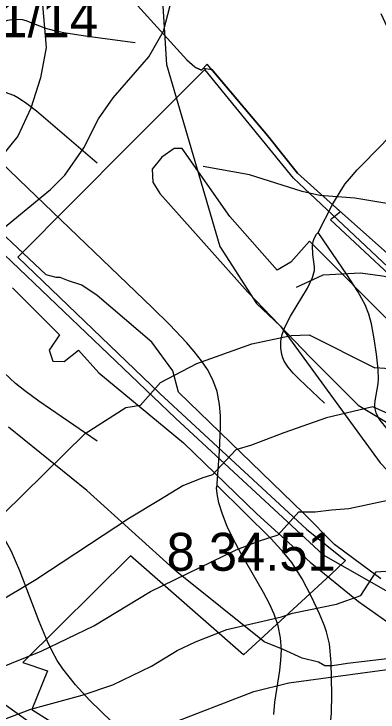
# Model space of a CAD drawing. Extents: x -709584 to -702006, y -1161789 to -1157496.
# Drawn here: x -707442.4 to -707298.4, y -1159851.5 to -1159575.6 of the extents above; entities that cross this region are included whole.
import ezdxf

# ---------------------------------------------------------------- set-up
doc = ezdxf.new("R2010")
doc.units = 0
for name, color, linetype in [('102_obvod PÚ', 7, 'Continuous'), ('110_silnice II. třídy a III. třídy', 7, 'Continuous'), ('120_vrstevnice hlavní', 7, 'Continuous'), ('122_vrstevnice základní', 7, 'Continuous'), ('408_BPEJ_linie', 7, 'Continuous'), ('409_BPEJ_popis', 7, 'Continuous'), ('411_akumulovaný odtok', 7, 'Continuous'), ('419_LPIS PB', 7, 'Continuous'), ('419_LPIS PB_kod', 7, 'Continuous')]:
    doc.layers.add(name, color=color, linetype=linetype)

msp = doc.modelspace()

# ---------------------------------------------------------------- linework, layer by layer
at = {"layer": '102_obvod PÚ'}
msp.add_lwpolyline([(-707270.29, -1159698.35), (-707331.78, -1159640.53), (-707366.93, -1159597.49), (-707396.76, -1159627.47), (-707440.86, -1159671.78), (-707384.74, -1159725.65), (-707326.64, -1159779.3), (-707311.19, -1159791.57), (-707317.11, -1159797.35), (-707351.58, -1159828.89), (-707396.32, -1159789.72), (-707438.85, -1159831.96), (-707429.07, -1159835.25), (-707435.3, -1159850.5), (-707407.4, -1159868.16), (-707370.19, -1159896.31), (-707372.68, -1159900.45), (-707371.2, -1159916.99), (-707327.46, -1159942.04), (-707285.37, -1159961.25)], dxfattribs=at)
at = {"layer": '110_silnice II. třídy a III. třídy'}
msp.add_lwpolyline([(-707891.2, -1158926.02), (-707845.98, -1158974.16), (-707817.26, -1159017.7), (-707796.68, -1159073.19), (-707758.86, -1159190.4), (-707734.44, -1159300.73), (-707726.3, -1159328.96), (-707710.98, -1159361.01), (-707689.44, -1159398.33), (-707672.68, -1159420.33), (-707591.22, -1159519.21), (-707503.14, -1159616.33), (-707475.85, -1159642.64), (-707378.49, -1159735.32), (-707320.09, -1159789.38), (-707255.46, -1159826.22), (-707200.25, -1159861.16), (-707169.1, -1159885.49), (-707119.45, -1159925.38), (-707100.71, -1159937.16)], dxfattribs=at)
at = {"layer": '120_vrstevnice hlavní'}
for points in [[(-707096.49, -1159535.5), (-707110.5, -1159550.95), (-707117.79, -1159559.79), (-707133.98, -1159579.17), (-707143.53, -1159588.72), (-707168.99, -1159610.27), (-707193, -1159627.2), (-707219.9, -1159643.11), (-707233.79, -1159649.18), (-707244.2, -1159652.22), (-707255.2, -1159653.81), (-707274, -1159653.52), (-707281.52, -1159652.8), (-707307.56, -1159648.46), (-707321.44, -1159647.3), (-707328.39, -1159645.71), (-707349.22, -1159639.2), (-707367.59, -1159635.88)], [(-707583.54, -1159968.41), (-707580.36, -1159966.1), (-707567.2, -1159952.36), (-707548.54, -1159926.18), (-707541.45, -1159918.51), (-707528.58, -1159907.23), (-707498.92, -1159886.98), (-707473.32, -1159867.74), (-707463.48, -1159861.67), (-707455.96, -1159858.05), (-707435.71, -1159850.38), (-707415.46, -1159844.89), (-707403.31, -1159840.84), (-707387.98, -1159833.46), (-707377.86, -1159827.24), (-707370.62, -1159823.77), (-707358.18, -1159818.85), (-707336.49, -1159813.93), (-707332.15, -1159812.49), (-707314.79, -1159808.87), (-707305.12, -1159805.49), (-707299.07, -1159796.15), (-707284.03, -1159795.02)]]:
    msp.add_lwpolyline(points, dxfattribs=at)
at = {"layer": '122_vrstevnice základní'}
for points in [[(-707438.96, -1159493.61), (-707439.69, -1159506.44), (-707438.45, -1159524.46), (-707436.28, -1159539.49), (-707431.06, -1159571.92), (-707429.7, -1159588.78), (-707431.91, -1159600.8), (-707435.66, -1159612.82), (-707440.78, -1159623.82), (-707448.07, -1159632.74), (-707456.3, -1159637.91), (-707464.87, -1159641.36), (-707471.73, -1159642.06)], [(-707330.68, -1159683.57), (-707320.09, -1159678.68), (-707305.24, -1159677.97), (-707296.57, -1159679.12), (-707278.34, -1159683.03), (-707258.09, -1159690.26), (-707227.71, -1159703.28), (-707219.62, -1159706.17), (-707216.72, -1159706.61), (-707215.28, -1159706.03), (-707213.25, -1159701.83), (-707203.41, -1159679.7), (-707195.89, -1159667.41), (-707189.09, -1159658.15), (-707180.99, -1159648.89), (-707172.03, -1159640.94), (-707155.39, -1159629.37), (-707111.42, -1159608.39), (-707102.6, -1159603.33), (-707092.91, -1159594.22), (-707085.82, -1159584.38), (-707070.75, -1159556.21), (-707058.68, -1159540.13)], [(-707449.74, -1159662.78), (-707427.9, -1159644.99), (-707422.26, -1159639.35), (-707414.74, -1159628.5), (-707408.94, -1159617), (-707403.14, -1159608.68), (-707388.99, -1159592.48), (-707383.21, -1159582.36), (-707380.6, -1159572.23)], [(-707523.51, -1159816.25), (-707513.43, -1159809.15), (-707494.52, -1159803.77), (-707487.5, -1159800.91), (-707471.88, -1159792.81), (-707466.09, -1159789.2), (-707457.12, -1159782.4), (-707446.71, -1159773.29), (-707414.16, -1159741.47), (-707398.11, -1159731.2), (-707392.36, -1159730.25), (-707384.46, -1159721.22), (-707370.05, -1159713.69), (-707348.35, -1159706.03), (-707332.73, -1159702.7), (-707325.64, -1159702.41), (-707299.6, -1159715.43)], [(-707152.35, -1159706.61), (-707173.76, -1159760.41), (-707182.01, -1159763.89), (-707186.35, -1159764.61), (-707192.42, -1159764.03), (-707197.63, -1159762.01), (-707209.06, -1159754.34), (-707216.58, -1159748.7), (-707225.4, -1159743.2), (-707239.29, -1159732.93), (-707258.09, -1159721.94), (-707261.71, -1159720.2), (-707276.03, -1159717.02), (-707299.6, -1159715.43)], [(-707204.02, -1159773.97), (-707300.36, -1159730.84), (-707318.76, -1159735.25), (-707335.62, -1159741.18), (-707348.45, -1159746.06), (-707354.57, -1159747.84), (-707363.78, -1159757.71), (-707368.05, -1159759.03), (-707375.64, -1159762.1), (-707385.09, -1159767.94), (-707396.66, -1159774.88), (-707433.69, -1159799.32), (-707449.89, -1159808.87), (-707459.15, -1159812.78), (-707473.32, -1159816.82), (-707486.34, -1159821.31), (-707501.96, -1159827.82), (-707509.77, -1159831.87), (-707520.19, -1159840.26), (-707535.66, -1159856.46)], [(-707489.23, -1159852.26), (-707471.87, -1159843.73), (-707431.66, -1159827.53), (-707410.83, -1159817.4), (-707388.42, -1159803.95), (-707354.42, -1159787.46), (-707345.6, -1159783.99), (-707337.84, -1159781.42), (-707329.71, -1159772.38), (-707323.17, -1159772.39), (-707316.82, -1159771.55), (-707309.87, -1159771.12), (-707282.1, -1159765.19)], [(-707567.77, -1159973.04), (-707559.53, -1159965.38), (-707536.96, -1159939.05), (-707528.43, -1159930.37), (-707521.63, -1159924.58), (-707512.52, -1159918.8), (-707506.73, -1159916.05), (-707487.21, -1159909.11), (-707480.55, -1159905.93), (-707455.24, -1159887.56), (-707438.9, -1159878.01), (-707416.33, -1159867.59), (-707402.45, -1159862.82), (-707381.62, -1159856.6), (-707347.48, -1159843.44), (-707333.59, -1159839.97), (-707280.08, -1159832.74)]]:
    msp.add_lwpolyline(points, dxfattribs=at)
at = {"layer": '408_BPEJ_linie'}
msp.add_lwpolyline([(-707383.5, -1159572.5), (-707382, -1159595.5), (-707361, -1159667.5), (-707346.5, -1159690), (-707337, -1159699), (-707297.5, -1159753), (-707241.5, -1159811.5), (-707196, -1159833), (-707165, -1159843)], dxfattribs=at)
at = {"layer": '411_akumulovaný odtok'}
for points in [[(-707321.99, -1159662), (-707316.33, -1159650.89), (-707313.01, -1159645.27), (-707311.3, -1159642.74), (-707309.71, -1159640.69), (-707306.57, -1159637.18), (-707296.64, -1159627.07), (-707292.03, -1159621.88), (-707289.51, -1159618.2), (-707288.54, -1159616.24), (-707287.81, -1159614.05), (-707287.33, -1159611.76), (-707286.92, -1159607.01), (-707287.07, -1159602.17), (-707287.82, -1159597.36), (-707288.45, -1159595.11), (-707290.11, -1159590.67), (-707297.13, -1159575.54)], [(-707361.99, -1159762), (-707362.05, -1159761.33), (-707361.08, -1159748.28), (-707360.62, -1159738.95), (-707360.65, -1159734.4), (-707361.01, -1159729.93), (-707362.06, -1159724.79), (-707363.7, -1159720.15), (-707365.77, -1159716.17), (-707368.15, -1159712.66), (-707371.03, -1159708.99), (-707374.14, -1159705.42), (-707380.77, -1159698.48), (-707387.68, -1159691.66), (-707436.94, -1159644.49), (-707506.99, -1159577)], [(-707394.49, -1159587), (-707413.27, -1159584.52), (-707422.63, -1159583.05), (-707426.28, -1159582.29), (-707429.81, -1159581.33), (-707437.55, -1159578.29), (-707439.01, -1159577.96), (-707441.99, -1159577.75), (-707444.95, -1159578.1), (-707447.83, -1159579.16), (-707449.24, -1159579.96), (-707456.14, -1159584.58), (-707457.61, -1159585.32), (-707460.95, -1159586.34), (-707464.5, -1159586.87), (-707468.21, -1159587.1), (-707475.27, -1159587.17), (-707486.99, -1159587)], [(-707409.49, -1159634.5), (-707433.44, -1159614.04), (-707437.78, -1159610.66), (-707440.81, -1159608.69), (-707442.39, -1159607.85), (-707445.69, -1159606.58), (-707450.91, -1159605.21), (-707461.54, -1159602.87), (-707464.97, -1159601.86), (-707468.21, -1159600.49), (-707471.25, -1159598.74), (-707474.42, -1159596.58), (-707486.99, -1159587)], [(-707319.49, -1159729.5), (-707329.5, -1159719.98), (-707331.89, -1159717.53), (-707333.85, -1159715.23), (-707335.47, -1159712.8), (-707336.07, -1159711.51), (-707336.45, -1159710.26), (-707336.82, -1159707.64), (-707336.76, -1159704.95), (-707336.58, -1159703.61), (-707336.28, -1159702.28), (-707335.19, -1159699.35), (-707332.94, -1159695.09), (-707326.25, -1159683.93), (-707324.23, -1159679.75), (-707323.53, -1159676.94), (-707323.52, -1159675.54), (-707324.16, -1159670.62), (-707324.31, -1159667.13), (-707324.08, -1159665.56), (-707323.68, -1159664.36), (-707322.69, -1159662.62), (-707321.99, -1159662)], [(-707284.49, -1159749.5), (-707291.28, -1159743.1), (-707294.74, -1159739.54), (-707297.55, -1159736.15), (-707298.48, -1159734.66), (-707299.13, -1159733.2), (-707299.52, -1159731.68), (-707299.6, -1159730.14), (-707299.46, -1159728.56), (-707298.29, -1159721.84), (-707298.17, -1159719.92), (-707298.27, -1159716), (-707298.92, -1159710.02), (-707299.84, -1159704.01), (-707301, -1159698.06), (-707302.04, -1159694.2), (-707303.47, -1159690.52), (-707306.32, -1159685.31), (-707310.68, -1159678.59), (-707321.99, -1159662)], [(-707409.49, -1159744.5), (-707432.48, -1159728.68), (-707438.09, -1159724.57), (-707441.71, -1159721.68), (-707448.64, -1159715.31), (-707470.34, -1159693.69), (-707473.79, -1159690.53), (-707477.42, -1159687.6), (-707481.37, -1159684.99), (-707485.51, -1159682.63), (-707493.38, -1159678.62), (-707506.99, -1159672)], [(-707403.69, -1159855.35), (-707412.46, -1159846.84), (-707417.97, -1159840.82), (-707423.01, -1159834.47), (-707425.25, -1159831.12), (-707427.32, -1159827.45), (-707429.17, -1159823.64), (-707432.45, -1159815.76), (-707439.99, -1159795.65), (-707443.46, -1159787.84), (-707445.4, -1159784.2), (-707447.59, -1159780.51), (-707453.27, -1159772.03), (-707459.74, -1159763.11), (-707471.99, -1159747)], [(-707339.6, -1159852.47), (-707339.18, -1159847.65), (-707337.26, -1159835.12), (-707336.77, -1159831.02), (-707336.59, -1159826.95), (-707336.96, -1159822.18), (-707337.92, -1159817.48), (-707339.42, -1159812.88), (-707341.28, -1159808.74), (-707343.65, -1159804.3), (-707352.61, -1159788.74), (-707355.5, -1159783.36), (-707358, -1159778.14), (-707359.95, -1159773.28), (-707361.29, -1159768.88), (-707362.03, -1159765.34), (-707362.25, -1159762.96), (-707361.99, -1159762)], [(-707324.49, -1159874.5), (-707323.52, -1159873.65), (-707321.63, -1159871.09), (-707320.61, -1159869.26), (-707319.52, -1159866.72), (-707318.61, -1159863.86), (-707317.88, -1159860.82), (-707316.99, -1159854.73), (-707316.8, -1159851.97), (-707316.67, -1159844.45), (-707316.84, -1159831.98), (-707317.54, -1159824.62), (-707318.69, -1159819.8), (-707319.51, -1159817.41), (-707321.46, -1159812.7), (-707324.78, -1159805.75), (-707328.41, -1159798.93), (-707332.49, -1159792.43), (-707335.57, -1159788.56), (-707340.62, -1159783.07), (-707361.99, -1159762)]]:
    msp.add_lwpolyline(points, dxfattribs=at)
at = {"layer": '419_LPIS PB'}
for points in [[(-707297.27, -1159798.89), (-707315.55, -1159785.31), (-707327.9, -1159772.96), (-707377.28, -1159725.06), (-707379.51, -1159716.66), (-707387.9, -1159705.3), (-707409.46, -1159686.86), (-707415.56, -1159682.83), (-707420.75, -1159681.04), (-707424.14, -1159679.7), (-707425.64, -1159679.7), (-707429.65, -1159678.7), (-707459.18, -1159651.08), (-707496.22, -1159614.42), (-707563.67, -1159542.73)], [(-707284.13, -1159679.62), (-707315.93, -1159651.31), (-707330.24, -1159638.49), (-707342.03, -1159623.62), (-707365.95, -1159595.39), (-707368.16, -1159597.82), (-707370.61, -1159596.75), (-707373.95, -1159593.7), (-707403.98, -1159560.68)], [(-707403.98, -1159560.68), (-707373.95, -1159593.7), (-707370.89, -1159596.5), (-707370.61, -1159596.75), (-707368.16, -1159597.82), (-707367.44, -1159597.02), (-707364.13, -1159597.53), (-707342.03, -1159623.62), (-707330.24, -1159638.49), (-707315.93, -1159651.31), (-707313.18, -1159653.8), (-707317.2, -1159656.98), (-707280.37, -1159691.27)], [(-707291.16, -1159699.73), (-707325.45, -1159665.44), (-707332.83, -1159673.69), (-707338.27, -1159676.9), (-707357.03, -1159655.66), (-707375.8, -1159628.75), (-707379.01, -1159628.75), (-707383.95, -1159632.2), (-707387.66, -1159636.9), (-707387.41, -1159642.08), (-707384.69, -1159646.53), (-707349.87, -1159685.54), (-707325.18, -1159711.23), (-707306.16, -1159730.24), (-707288.38, -1159740.86)], [(-707442.9, -1159683.9), (-707424.3, -1159702.4), (-707428.5, -1159708.5), (-707427, -1159712.8), (-707422.5, -1159713), (-707416.9, -1159708.5), (-707408.85, -1159717.46), (-707375.31, -1159745.08), (-707346.28, -1159773.2), (-707325.26, -1159792.28), (-707306.1, -1159807.8), (-707277, -1159828.4), (-707310.39, -1159832.3), (-707316.4, -1159833.31), (-707319.4, -1159833.31), (-707321.9, -1159831.8), (-707328.41, -1159830.29), (-707335.92, -1159826.78), (-707343.43, -1159823.77), (-707377.96, -1159796.15), (-707413.5, -1159764.01), (-707444.54, -1159738.9)], [(-707455.4, -1159841.84), (-707427.87, -1159861.43)]]:
    msp.add_lwpolyline(points, dxfattribs=at)

# ---------------------------------------------------------------- texts
at = {"layer": '409_BPEJ_popis'}
msp.add_text('8.34.51', height=15, dxfattribs=at).set_placement((-707382, -1159795.69))
at = {"layer": '419_LPIS PB_kod'}
msp.add_text('7901/14', height=15, dxfattribs=at).set_placement((-707481.63, -1159584.75))

doc.saveas('drawing.dxf')
